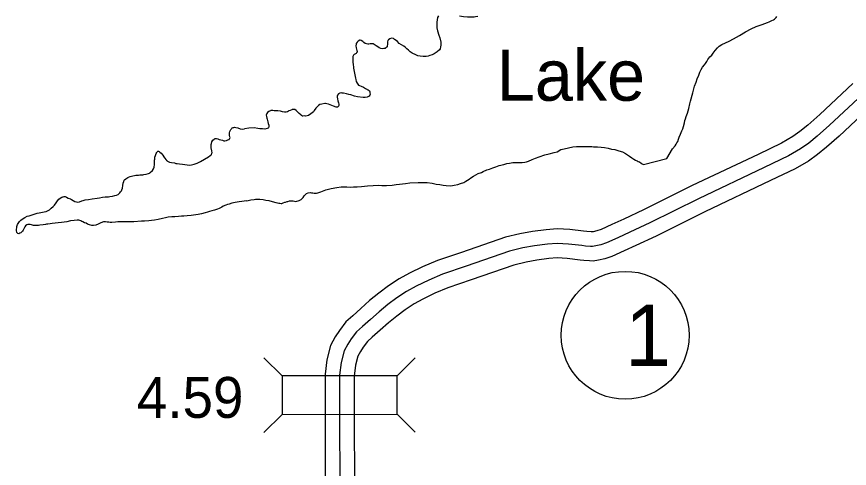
# Model space of a CAD drawing. Extents: x -83719 to 153526, y -11835 to 11446.
# Drawn here: x 495.9 to 782.3, y 837 to 992.4 of the extents above; entities that cross this region are included whole.
import ezdxf

# ---------------------------------------------------------------- set-up
doc = ezdxf.new("R2010")
doc.units = 0
for name, color, linetype in [('Level 10', 7, 'Continuous'), ('Level 20', 7, 'Continuous'), ('Level 27', 7, 'Continuous'), ('Level 58', 7, 'Continuous'), ('Level 59', 7, 'Continuous'), ('Level 9', 7, 'Continuous')]:
    doc.layers.add(name, color=color, linetype=linetype)

msp = doc.modelspace()

# ---------------------------------------------------------------- linework, layer by layer
at = {"layer": 'Level 10'}
for points in [[(783.49, 969.39), (772.14, 958.76), (768, 955.14), (765.33, 952.93), (762.83, 951.17), (759.01, 948.95), (750.91, 945.04), (728.25, 934.28), (711.55, 925.95), (704.72, 922.79), (700.66, 920.92), (696.94, 919.24), (695.43, 918.71), (694.17, 918.42), (693.65, 918.34), (693.55, 918.35), (692.06, 918.48), (690.86, 918.62), (686.13, 919.15), (681.77, 919.4), (678.03, 919.13), (673.29, 918.55), (669, 917.74), (664.06, 916.5), (648.97, 911.32), (640.64, 908.5), (635.56, 906.34), (631.02, 904.11), (627.5, 902.17), (623.78, 899.79), (620.46, 897.25), (617.32, 894.71), (614.32, 891.97), (611.5, 889.53), (609.15, 887.36), (606.91, 884.44), (605.52, 882.22), (603.91, 879.25), (602.66, 874.38), (602, 869.37), (602.01, 859.25), (602.07, 826.44)], [(790.31, 962.08), (778.85, 951.34), (774.48, 947.52), (771.41, 944.98), (768.23, 942.74), (763.7, 940.11), (755.23, 936.02), (732.63, 925.29), (715.88, 916.93), (708.92, 913.72), (704.82, 911.82), (700.65, 909.94), (698.19, 909.08), (696.05, 908.6), (694.24, 908.32), (692.94, 908.36), (691.03, 908.53), (689.7, 908.69), (685.29, 909.19), (681.85, 909.38), (679, 909.18), (674.82, 908.66), (671.14, 907.97), (666.91, 906.9), (652.2, 901.85), (644.2, 899.14), (639.73, 897.25), (635.65, 895.24), (632.62, 893.57), (629.52, 891.59), (626.64, 889.39), (623.84, 887.12), (620.97, 884.5), (618.17, 882.08), (616.56, 880.59), (615.13, 878.73), (614.16, 877.18), (613.29, 875.57), (612.5, 872.47), (612, 868.71), (612.01, 859.27), (612.07, 826.48)]]:
    msp.add_lwpolyline(points, dxfattribs=at)
at = {"layer": 'Level 20'}
for p, q in [((587.2, 868.77), (580.97, 874.99)), ((626.8, 868.81), (633.01, 875.04)), ((587.21, 855.57), (580.99, 849.34)), ((626.81, 855.61), (633.04, 849.39))]:
    msp.add_line(p, q, dxfattribs=at)
msp.add_lwpolyline([(626.8, 868.81), (587.2, 868.77), (587.21, 855.57), (626.81, 855.61)], close=True, dxfattribs=at)
at = {"layer": 'Level 27'}
msp.add_circle((705.22, 882.78), 22, dxfattribs=at)
at = {"layer": 'Level 59'}
msp.add_lwpolyline([(786.9, 965.73), (775.5, 955.05), (771.24, 951.33), (768.37, 948.95), (765.53, 946.95), (761.36, 944.53), (753.07, 940.53), (730.44, 929.78), (713.71, 921.44), (706.82, 918.25), (702.74, 916.37), (698.8, 914.59), (696.81, 913.9), (695.11, 913.51), (693.95, 913.33), (693.25, 913.36), (691.55, 913.5), (690.28, 913.66), (685.71, 914.17), (681.81, 914.39), (678.51, 914.15), (674.06, 913.6), (670.07, 912.86), (665.48, 911.7), (650.58, 906.59), (642.42, 903.82), (637.64, 901.79), (633.34, 899.67), (630.06, 897.87), (626.65, 895.69), (623.55, 893.32), (620.58, 890.91), (617.64, 888.24), (614.84, 885.8), (612.86, 883.97), (611.02, 881.58), (609.84, 879.7), (608.6, 877.41), (607.58, 873.43), (607, 869.04), (607.01, 859.26), (607.07, 826.46)], dxfattribs=at)
at = {"layer": 'Level 9'}
for points in [[(641.05, 992.72), (640.62, 992.15), (640.5, 991.38), (640.41, 990.54), (640.42, 989.57), (640.44, 988.54), (640.62, 987.6), (641.17, 986.07), (641.48, 985.18), (641.87, 983.64), (641.87, 983.28), (641.78, 982.61), (641.69, 982.1), (641.53, 981.4), (641.3, 981), (640.58, 980.35), (640.25, 980.08), (639.48, 979.64), (638.85, 979.33), (638.06, 979.12), (637.42, 978.87), (636.73, 978.76), (635.76, 978.75), (634.69, 978.8), (633.92, 978.99), (633.18, 979.25), (631.97, 979.87), (631.27, 980.29), (630.73, 980.89), (630.15, 981.38), (629.65, 981.88), (629.04, 982.27), (628.23, 982.69), (627.49, 983.25), (626.89, 983.85), (626.41, 984.24), (625.91, 984.63), (625.5, 984.9), (624.9, 985.05), (624.27, 984.85), (623.81, 984.51), (623.58, 984.2), (623.45, 983.8), (623.42, 983.16), (623.43, 982.83), (623.37, 982.39), (623.34, 982.09), (623.21, 981.96), (622.91, 981.69), (622.65, 981.52), (622.25, 981.44), (621.68, 981.37), (621.18, 981.46), (620.61, 981.72), (620.1, 982.05), (619.63, 982.38), (618.93, 982.84), (618.49, 983.07), (618.02, 983.13), (617.55, 983.09), (617.09, 983.01), (616.72, 982.97), (616.25, 983.04), (615.82, 983.2), (615.35, 983.56), (615.01, 983.85), (614.44, 984.25)], [(654.53, 992.47), (653.73, 992.35), (653.33, 992.25), (653.17, 992.25), (652.6, 992.24), (652.23, 992.23), (651.57, 992.26), (650.93, 992.32), (649.56, 992.43), (648.23, 992.58)], [(673.24, 943.23), (674.41, 943.72), (675.67, 944.17), (677.63, 944.83), (679.02, 945.25), (680.75, 945.67), (681.85, 945.92), (683.14, 946.74), (684.21, 946.99), (685.74, 947.31), (687.2, 947.59), (688.43, 947.71), (689.97, 947.76), (692.04, 947.76), (693.7, 947.71), (694.37, 947.69), (695.71, 947.67), (696.98, 947.56), (698.05, 947.37), (699.38, 947.15), (700.55, 946.87), (701.62, 946.68), (703.06, 946.3), (704.24, 945.95), (705.38, 945.33), (706.02, 944.9), (706.72, 944.38), (707.53, 943.82), (708.21, 943.36), (708.81, 943.07), (709.35, 942.78), (709.68, 942.61), (710.09, 942.42), (710.69, 942.03), (711.06, 941.8), (711.5, 941.54), (719.54, 943.68), (721.44, 946.98), (722.36, 947.99), (722.79, 948.54), (723.01, 948.97), (723.27, 949.44), (723.56, 950.32), (723.82, 950.99), (724.24, 952), (724.66, 953.1), (724.99, 953.81), (725.24, 954.62), (725.63, 955.92), (725.78, 956.66), (726.01, 957.33), (726.23, 958.07), (726.62, 959.18), (727.1, 960.79), (727.44, 962.4), (727.73, 963.34), (728.53, 966.19), (729.1, 968.47), (729.58, 969.91), (729.97, 971.08), (730.49, 972.26), (730.94, 973.33), (731.36, 974.24), (731.85, 975.05), (732.51, 975.89), (732.8, 976.33), (733.26, 976.97), (733.69, 977.65), (734.38, 978.56), (734.97, 979.2), (735.53, 979.88), (736.22, 980.76), (736.91, 981.7), (737.56, 982.34), (738.46, 982.86), (739.72, 983.44), (741.01, 984.06), (742.44, 984.81), (744.52, 985.91), (746.61, 987.24), (748.5, 988.3), (750.29, 989.09), (751.29, 989.44), (752.32, 989.76), (753.28, 990.07), (754.14, 990.42), (754.74, 990.66), (755.67, 991.14), (756.2, 991.38), (756.53, 991.58), (756.83, 991.82), (757.12, 992.16), (757.39, 992.46)], [(614.44, 984.25), (614.1, 984.31), (613.97, 984.31), (613.41, 984), (613.27, 983.93), (613.08, 983.66), (612.75, 983.19), (612.68, 982.99), (612.59, 982.45), (612.67, 981.72), (612.84, 981.25), (612.98, 980.85), (613.05, 980.45), (613.02, 980.25), (612.79, 979.95), (612.66, 979.78), (612.26, 979.57), (612, 979.4), (611.8, 979.17), (611.57, 978.7), (611.55, 978.13), (611.53, 976.82), (611.67, 975.92), (611.79, 975.02), (611.79, 974.66), (612.44, 971.22), (612.54, 970.79), (612.75, 970.13), (613.06, 969.53), (613.26, 969.2), (613.53, 968.9), (613.87, 968.74), (614.44, 968.54), (615.18, 968.22), (615.95, 967.76), (616.32, 967.5), (616.52, 967.4), (616.79, 967.24), (617.13, 967.04), (617.23, 966.88), (617.37, 966.55), (617.44, 966.21), (617.51, 965.81), (617.41, 965.44), (617.15, 965.07), (616.72, 964.87), (616.49, 964.76), (615.79, 964.62), (615.05, 964.64), (613.15, 964.85), (612.15, 965.11), (610.91, 965.49), (610.2, 965.68), (609.37, 965.9), (608.33, 966.09), (607.93, 966.12), (607.53, 966.21), (607.13, 966.07), (606.83, 965.97), (606.6, 965.83), (606.24, 965.43), (606.14, 965.13), (606.11, 964.72), (606.22, 964.16), (606.43, 963.49), (606.67, 962.79), (606.78, 962.36), (606.78, 961.89), (606.75, 961.83), (606.49, 961.42), (606.39, 961.35), (606.32, 961.32), (605.82, 961.28), (604.92, 961.64), (603.78, 962.12), (603.14, 962.35), (602.64, 962.47), (602.17, 962.57), (601.94, 962.53), (600.91, 962.35), (600.21, 962.17), (599.74, 961.9), (599.15, 961.32), (598.79, 960.89), (598.27, 960.11), (598, 959.71), (597.15, 958.96), (596.35, 958.48), (595.85, 958.31), (595.25, 958.23), (594.89, 958.26), (594.35, 958.25), (594.29, 958.25), (593.95, 958.48), (593.61, 958.68), (593.14, 959.14), (592.67, 959.53), (592.09, 960.16), (591.59, 960.46), (591.32, 960.49), (591.05, 960.52)], [(591.05, 960.52), (590.69, 960.51), (590.56, 960.41), (589.99, 960.2), (589.59, 959.99), (589.46, 959.86), (589.13, 959.72), (588.6, 959.55), (588.56, 959.55), (588.06, 959.57), (587.33, 959.73), (586.62, 959.92), (585.76, 960.01), (585.12, 960), (584.76, 960.03), (584.49, 960.06), (584.05, 960.12), (583.72, 960.15), (583.39, 960.11), (583.22, 960.08), (582.85, 959.94), (582.62, 959.77), (582.19, 959.46), (581.93, 959.12), (581.8, 958.92), (581.74, 958.49), (581.81, 958.05), (581.95, 957.55), (582.06, 957.15), (582.33, 956.29), (582.48, 955.72), (582.62, 955.09), (582.66, 954.59), (582.56, 954.22), (582.4, 954.05), (582.03, 953.91), (581.23, 953.74), (580.46, 953.79), (579.6, 953.88), (578.93, 953.97), (577.62, 954.16), (575.76, 954.03), (574.29, 953.78)], [(545.21, 945.85), (545.62, 945.46), (546.24, 944.74), (546.55, 944.21), (546.82, 943.85), (547.3, 943.12), (547.51, 942.96), (547.54, 942.89), (547.84, 942.73), (548.55, 942.41), (549.19, 942.26), (550.19, 942.08), (550.66, 941.95), (551.1, 941.86), (551.96, 941.78), (553, 941.67), (553.74, 941.55), (554.61, 941.44), (555.21, 941.38), (556.04, 941.43), (556.94, 941.65), (558.06, 942.04), (559.15, 942.57), (561.92, 944.16), (562.51, 944.61), (562.9, 944.92), (562.97, 945.05), (563.09, 945.42), (563.12, 945.56), (563.01, 946.22), (562.82, 947.26), (562.77, 947.92), (562.83, 948.46), (562.89, 948.76), (563.08, 949.33), (563.37, 949.91), (563.82, 950.32), (563.92, 950.35), (564.15, 950.53), (564.65, 950.54), (565.09, 950.38), (565.63, 950.22), (566.16, 950.07), (566.7, 949.88), (567.17, 949.75), (567.57, 949.76), (568.07, 949.84), (568.53, 950.02), (568.96, 950.19), (569.06, 950.26), (569.06, 950.3), (569.19, 950.37), (569.29, 950.57), (569.31, 950.8), (569.28, 951.1), (569.17, 951.5), (569.09, 952.07), (569.15, 952.47), (569.27, 952.94), (569.5, 953.35), (569.62, 953.55), (569.82, 953.82), (569.92, 953.99), (570.08, 954.13), (570.34, 954.3), (570.64, 954.34), (570.87, 954.38), (571.34, 954.32), (572.01, 954.17), (572.83, 953.87), (573.55, 953.69), (574.29, 953.78)], [(496.65, 917.72), (496.35, 917.78), (496.04, 918.21), (495.93, 918.81), (495.97, 920.18), (496.22, 920.92), (496.96, 921.97), (497.39, 922.38), (498.18, 922.97), (498.7, 923.35), (499.53, 923.73), (500.22, 923.91), (501.65, 924.38), (502.94, 924.77), (503.67, 924.89), (504.77, 925.11), (505.43, 925.26), (506.06, 925.44), (506.76, 925.69), (507.18, 925.97), (507.81, 926.51), (508.53, 927.16), (508.95, 927.57), (509.5, 928.39), (509.99, 929.1), (510.47, 929.65), (510.9, 930.02), (511.46, 930.27), (511.76, 930.44), (511.92, 930.48), (512.29, 930.59), (512.66, 930.53), (513.06, 930.37), (513.63, 930.01), (514.44, 929.7), (514.81, 929.47), (515.39, 929.18), (515.99, 928.86), (516.06, 928.83), (516.53, 928.7), (516.93, 928.64), (517.53, 928.76), (518.29, 929.01), (518.79, 929.18), (519.48, 929.4), (520.65, 929.46), (521.94, 929.69), (523.6, 930.02), (524.37, 930.1), (525.46, 930.26), (526.33, 930.38), (527.56, 930.47), (528.03, 930.52), (528.92, 930.63), (529.75, 930.85), (530.32, 931.06), (530.81, 931.24), (530.94, 931.38), (531.43, 931.82), (531.69, 932.1), (531.99, 932.54), (532.11, 932.84), (532.33, 933.45), (532.45, 934.29), (532.6, 935.09), (532.79, 935.73), (532.94, 936.17), (533.07, 936.3), (533.5, 936.68), (534.16, 937.13), (534.42, 937.2), (534.95, 937.41), (535.85, 937.7), (536.44, 937.81), (536.88, 937.85), (537.84, 937.94), (538.27, 937.95), (539.04, 938), (539.34, 938.04), (539.7, 938.11), (540.5, 938.26), (541.23, 938.41), (541.6, 938.55), (541.89, 938.76), (542.61, 939.48), (543.03, 940.12), (543.19, 940.69), (543.3, 941.53), (543.35, 942.4), (543.37, 943.1), (543.4, 943.44), (543.48, 944.04), (543.67, 944.61), (543.96, 945.32), (544.12, 945.69), (544.24, 945.9), (544.38, 946.03), (544.54, 946.17), (544.74, 946.17), (544.91, 946.08), (545.21, 945.85)], [(575.04, 929.1), (576.47, 929.45), (577.61, 929.56), (578.07, 929.6), (578.97, 929.65), (579.61, 929.62), (580.68, 929.51), (581.65, 929.28), (582.68, 929.13), (583.82, 928.88), (585.06, 928.46), (585.59, 928.37), (586.06, 928.24), (586.46, 928.21), (586.93, 928.19), (587.1, 928.19), (587.6, 928.36), (588.19, 928.54), (588.43, 928.61), (588.99, 928.81), (589.22, 928.88), (589.72, 929.02), (590.32, 929.07), (591.06, 929.04), (591.49, 928.98), (591.96, 928.85), (591.99, 928.85), (592.26, 928.89), (592.73, 929), (593.12, 929.17), (593.82, 929.55), (594.44, 930.22), (594.81, 930.73), (595.13, 931.07), (595.63, 931.54), (596.23, 931.85), (596.96, 931.89), (597.29, 931.86), (597.79, 931.84), (598.26, 931.74), (598.6, 931.68), (599.06, 931.72), (599.5, 931.76), (600.59, 932.14), (601.16, 932.42), (602.22, 932.87), (602.68, 932.94), (604.08, 933.29), (606.04, 933.65), (607.51, 933.87), (609.44, 933.86), (610.65, 933.81), (611.78, 933.86), (613.01, 933.91), (614.51, 934), (616.61, 934.19), (618.58, 934.35), (620.21, 934.41), (621.55, 934.29), (623.12, 934.31), (625.08, 934.47), (626.48, 934.73), (627.65, 934.84), (629.71, 934.97), (631.15, 935.22), (634.01, 935.39), (635.35, 935.38), (637.08, 935.33), (638.89, 935.09), (640.23, 934.74), (641.43, 934.62), (642.67, 934.41), (643.67, 934.29), (645.27, 934.27), (646.37, 934.42), (647.67, 934.71), (648.56, 935.02), (649.69, 935.4), (650.45, 935.81), (651.51, 936.49), (652.14, 936.94), (653.03, 937.55), (654.69, 938.41), (655.75, 938.86), (656.38, 939.17), (657.68, 939.72), (658.57, 940), (659.74, 940.41), (660.73, 940.73), (661.93, 941.18), (663.49, 941.6), (664.49, 941.88), (665.39, 942.03), (666.52, 942.21), (667.69, 942.29), (668.75, 942.24), (669.82, 942.28), (670.65, 942.36), (671.32, 942.47), (671.92, 942.65), (673.24, 943.23)], [(575.04, 929.1), (572.44, 928.71), (571.81, 928.59), (571.11, 928.48), (570.48, 928.37), (569.95, 928.25), (568.99, 927.93), (568.43, 927.75), (567.83, 927.57), (566.97, 927.19), (566.51, 926.91), (566.28, 926.77), (565.55, 926.46), (564.96, 926.21), (564, 925.89), (563.07, 925.57), (562.31, 925.35), (561.58, 925.14), (560.72, 924.88), (559.52, 924.59), (558.4, 924.3), (555.9, 923.95), (554.57, 923.85), (553.44, 923.8), (552.57, 923.74), (551.54, 923.69), (550.31, 923.6), (549.31, 923.51), (548.01, 923.38), (547.15, 923.2), (546.09, 923.01), (544.63, 922.64), (543.36, 922.45), (542.3, 922.33), (541.34, 922.2), (539.87, 922.07), (538.91, 922.02), (536.24, 921.86), (534.74, 921.83), (533.34, 921.8), (532.17, 921.81), (531.34, 921.86), (530.77, 921.82), (529.94, 921.73), (528.61, 921.64), (528.48, 921.6), (528.04, 921.62), (527.64, 921.68), (527.08, 921.74), (526.47, 921.79), (525.77, 921.78), (525.44, 921.67), (524.68, 921.39), (523.92, 921.04), (523.13, 920.72), (522.4, 920.54), (521.73, 920.59), (520.93, 920.81), (520.32, 921.03), (519.78, 921.32), (519.31, 921.54), (518.67, 921.8), (518.33, 921.99), (518.03, 922.12), (517.63, 922.31), (517.26, 922.37), (516.79, 922.36), (515.69, 922.33), (514.46, 922.21), (513.17, 921.88), (511.37, 921.61), (510.21, 921.45), (509.21, 921.36), (508.18, 921.24), (507.45, 921.19), (506.65, 921.08), (506.22, 921), (505.82, 920.96), (505.09, 920.84), (503.89, 920.65), (503.46, 920.57), (502.99, 920.56), (502.46, 920.52), (501.96, 920.54), (501.76, 920.6), (501.39, 920.66), (500.99, 920.79), (500.62, 920.88), (500.49, 920.88), (500.12, 920.87), (499.79, 920.86), (499.42, 920.76), (498.96, 920.41), (498.77, 920.07), (498.38, 919.43), (498.16, 918.92), (497.97, 918.62), (497.74, 918.38), (497.41, 918.07), (497.05, 917.87), (496.65, 917.72)]]:
    msp.add_lwpolyline(points, dxfattribs=at)

# ---------------------------------------------------------------- texts
at = {"layer": 'Level 27'}
msp.add_text('1', height=21.12, dxfattribs=at).set_placement((705.22, 872.22))
at = {"layer": 'Level 58'}
msp.add_text('4.59', height=14.08, dxfattribs=at).set_placement((537.28, 854.37))
at = {"layer": 'Level 9'}
msp.add_text('Lake', height=17.6, dxfattribs=at).set_placement((661.04, 963.5))

doc.saveas('drawing.dxf')
